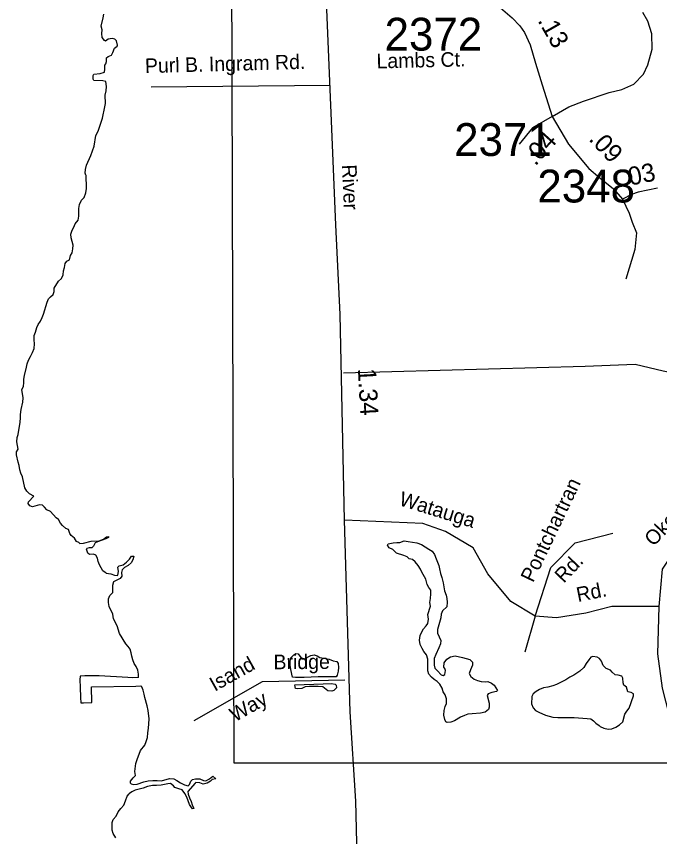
# Model space of a CAD drawing. Extents: x 1945482 to 2853149, y 66427 to 1015778.
# Drawn here: x 2325093 to 2327987, y 125465 to 129154 of the extents above; entities that cross this region are included whole.
import ezdxf

# ---------------------------------------------------------------- set-up
doc = ezdxf.new("R2010")
doc.units = 0
for name, color, linetype in [('Old_Level_10', 7, 'Continuous'), ('Old_Level_11', 7, 'Continuous'), ('Old_Level_17', 7, 'Continuous'), ('Old_Level_32', 7, 'Continuous'), ('Old_Level_35', 7, 'Continuous'), ('Old_Level_60', 7, 'Continuous'), ('Old_Level_63', 7, 'Continuous'), ('Old_Level_8', 7, 'Continuous')]:
    doc.layers.add(name, color=color, linetype=linetype)

msp = doc.modelspace()

# ---------------------------------------------------------------- linework, layer by layer
at = {"layer": 'Old_Level_32'}
for points in [[(2326677.7, 124203.5), (2326657, 124434.5), (2326652, 124565), (2326641.9, 124685.5), (2326619.4, 125624.1), (2326594.3, 126025.7), (2326569.2, 126889), (2326550.1, 127813.9), (2326530, 128217), (2326485.2, 129294.4), (2326469.5, 129690.9), (2326442.1, 130051.5), (2326440.2, 130102.2), (2326433.7, 130228.4)], [(2327182.1, 129250.1), (2327260.9, 129201.6), (2327323.8, 129148.7), (2327357.9, 129111.9), (2327378.1, 129081.4), (2327404.8, 129026.5), (2327428.9, 128944.8), (2327458.4, 128847), (2327502.5, 128704.9)], [(2327502.5, 128704.9), (2327577.5, 128747.8), (2327643.8, 128773.6), (2327759.5, 128811.6), (2327816.9, 128825.4), (2327870.7, 128850.1), (2327913.6, 128894.4), (2327933.6, 128936.7), (2327953.7, 129006.4), (2327952.3, 129076.1), (2327933.6, 129132.3), (2327910.8, 129172.5)], [(2327502.5, 128704.9), (2327414.7, 128653.2), (2327354.5, 128580.1)], [(2327502.5, 128704.9), (2327576.9, 128579.7), (2327668.1, 128470.6), (2327717.9, 128428.1), (2327778.8, 128378.7), (2327819.9, 128331.8)], [(2327977.3, 128381.5), (2327890.3, 128363.7), (2327860.3, 128353.4), (2327819.9, 128331.8)]]:
    msp.add_lwpolyline(points, dxfattribs=at)
at = {"layer": 'Old_Level_35'}
for points in [[(2330723.2, 128686), (2330535.1, 128793.9), (2330412.1, 128869.2), (2330301.7, 128929.4), (2330206.2, 128972.7), (2330093.8, 128996.8), (2329973.3, 128984.8), (2329820.7, 128952.6), (2329764.5, 128928.5), (2329559.1, 128800.9), (2329487.4, 128715.6), (2329383, 128583.1), (2329298.7, 128486.6), (2329218.4, 128414.3), (2328960.8, 128196.5), (2328875.5, 128106.2), (2328619.6, 127774.9), (2328494.2, 127639.3), (2328338.6, 127554), (2328173.1, 127523.9), (2328002.5, 127559), (2327877, 127589.1), (2327651.2, 127579.1), (2326564.4, 127550)], [(2325699.3, 128837.6), (2326503.8, 128845.7)], [(2327819.9, 128331.8), (2327849.4, 128269.6), (2327863.7, 128228.3), (2327882.4, 128180.7), (2327875.2, 128105.7), (2327834.1, 127972.6)], [(2329484.2, 127228.5), (2329358.8, 127298.8), (2329060.8, 127494.8), (2328936.3, 127533.9), (2328841.1, 127519.3), (2328628.6, 127372.6), (2328115.7, 126844.7), (2327998.5, 126668.8), (2327983.8, 126500.1), (2327976.5, 126287.5), (2327998.5, 126133.5), (2328027.8, 126016.2)], [(2327983.8, 126500.1), (2327771.3, 126500.1), (2327654.1, 126470.8), (2327522.2, 126448.8), (2327427, 126456.1), (2327317.1, 126522.1), (2327214.5, 126646.8), (2327148.5, 126764.1), (2327024, 126837.4), (2326921.4, 126874.1), (2326569.2, 126889)], [(2327427, 126456.1), (2327497.3, 126676.1), (2327607.2, 126786.1), (2327775.7, 126830.1)], [(2327427, 126456.1), (2327380.1, 126294.8)], [(2325892.7, 125986.9), (2326200.4, 126162.9), (2326570.5, 126170.6)]]:
    msp.add_lwpolyline(points, dxfattribs=at)
at = {"layer": 'Old_Level_60'}
for points in [[(2325491.2, 128916.7), (2325491, 128935), (2325495, 128941.7), (2325498.5, 128951.6), (2325498.7, 128968.3), (2325505.5, 128973.4), (2325520.7, 128980.2), (2325527, 128992), (2325535, 129012), (2325546, 129021.1), (2325548.2, 129025.8), (2325543.7, 129044), (2325535.2, 129052.5), (2325524, 129055.3), (2325505.5, 129052.8), (2325494.2, 129043.5), (2325488.7, 129046.7), (2325479.5, 129060), (2325477.5, 129077.5), (2325479, 129094.4), (2325474, 129111), (2325483, 129147.8), (2325486, 129164)], [(2325147.2, 126971), (2325171, 126997), (2325151.5, 127007.6), (2325140.5, 127019.6), (2325131.5, 127033.2), (2325120.2, 127083.9), (2325113.5, 127099.6), (2325109, 127115.1), (2325105, 127134.9), (2325100.5, 127150), (2325093, 127182.7), (2325094, 127196.5), (2325101.5, 127207.4), (2325095.5, 127240.5), (2325096.2, 127259.7), (2325100.7, 127274.4), (2325109.2, 127330), (2325111.7, 127348.3), (2325110.7, 127364.2), (2325114, 127385.6), (2325122, 127419.7), (2325123.2, 127439.2), (2325121, 127458.8), (2325118, 127475), (2325124.5, 127490.8), (2325126, 127505.7), (2325126.2, 127522.9), (2325129.2, 127538.6), (2325139, 127576.8), (2325141.5, 127592.2), (2325147, 127608.7), (2325156.7, 127624.3), (2325165.5, 127642.1), (2325172.7, 127660), (2325174.7, 127680.9), (2325173.2, 127698.9), (2325173, 127719.6), (2325178.7, 127734.7), (2325184.5, 127754.6), (2325191.2, 127768.7), (2325200.7, 127784.2), (2325209, 127800.1), (2325215.2, 127815.4), (2325231, 127868.9), (2325237.7, 127883.7), (2325247, 127893.5), (2325258.2, 127903.6), (2325262.7, 127916.8), (2325262.7, 127932.5), (2325282.5, 127963.3), (2325295.2, 127976.1), (2325303.7, 127992), (2325305.5, 128009.4), (2325309.5, 128024.4), (2325313, 128043.6), (2325319.7, 128054), (2325332.2, 128059.7), (2325335.7, 128079.1), (2325344, 128090.3), (2325347.5, 128109), (2325348, 128125.9), (2325340, 128158.7), (2325337.5, 128175.4), (2325344.2, 128192.6), (2325351.5, 128206.4), (2325357.7, 128221.6), (2325370.5, 128238.6), (2325374, 128255.9), (2325373.5, 128289.8), (2325376.5, 128309.1), (2325385.2, 128327.7), (2325398.5, 128340.4), (2325404.7, 128360.7), (2325409, 128381), (2325408.7, 128403.2), (2325406.5, 128419.4), (2325406.5, 128439.1), (2325404.7, 128439.9), (2325402.7, 128448.9), (2325403.5, 128465.6), (2325408.5, 128485.1), (2325428, 128528.6), (2325443.2, 128571.4), (2325451, 128618), (2325461, 128638.1), (2325479.7, 128697.2), (2325490.7, 128747.2), (2325493.2, 128763), (2325492, 128799.6), (2325497, 128819.7), (2325498.5, 128839.1), (2325494.7, 128861.4), (2325482, 128863.9), (2325441, 128866), (2325439, 128871.9), (2325438.5, 128888.5), (2325441, 128894.5), (2325469.2, 128898.3), (2325489.7, 128903.8), (2325491.2, 128916.7)], [(2325377.7, 126783.7), (2325373.5, 126788.7), (2325364, 126793.2), (2325353.7, 126807.4), (2325339.5, 126818.9), (2325334, 126828.9), (2325328, 126846.9), (2325316, 126851.5), (2325300.2, 126863.8), (2325291, 126874.8), (2325283, 126891.2), (2325272.5, 126899.7), (2325246, 126927.6), (2325229.7, 126935.2), (2325219, 126947.5), (2325210.2, 126955.8), (2325196.2, 126957.4), (2325165.5, 126948.6), (2325153.5, 126952.4), (2325146, 126963.2), (2325147.2, 126971)], [(2325377.7, 126783.7), (2325395, 126784.6), (2325429, 126794.4), (2325466, 126796.2), (2325484.2, 126803.3), (2325498, 126813), (2325507.5, 126814.4), (2325507, 126810.3), (2325495, 126804.2), (2325462.5, 126792.9), (2325448, 126786.5), (2325440.5, 126771.4), (2325432.5, 126763.8), (2325420, 126763.8), (2325409.7, 126761.3), (2325408, 126757.4)], [(2326916.7, 126385.5), (2326924.5, 126399.5), (2326937, 126413.1), (2326943.5, 126423.3), (2326946.2, 126443.2), (2326943.2, 126464.6), (2326955.7, 126502), (2326952.5, 126518.1), (2326956.5, 126535.6), (2326958, 126557.3), (2326957.5, 126573.1), (2326948.7, 126586.2), (2326941.5, 126599), (2326934.5, 126622.8), (2326916.2, 126654.1), (2326910.7, 126668.1), (2326900, 126685.2), (2326887.5, 126700.5), (2326875, 126711.1), (2326860, 126715), (2326850.2, 126722.8), (2326835.5, 126729.2), (2326802.7, 126739.5), (2326786.2, 126756.4), (2326769.7, 126764.1), (2326762, 126775.3), (2326766.2, 126781.8), (2326787.7, 126786.9), (2326804.7, 126788.3), (2326818.5, 126788.4)], [(2326818.5, 126788.4), (2326838, 126795.1), (2326856, 126793.2), (2326893.7, 126786.2), (2326915, 126779.7), (2326949, 126758.7), (2326963.5, 126748.5), (2326974, 126734.1), (2326980.7, 126713.8), (2326987.5, 126699.3), (2326993, 126684.5), (2326996.7, 126669.5), (2327000.2, 126649.1), (2327006.2, 126630.4), (2327012.5, 126606.2), (2327018.7, 126571.2), (2327026, 126550.7), (2327029.7, 126536), (2327030.5, 126519.5), (2327028.7, 126497.9), (2327009.7, 126480.8), (2327004, 126465.9), (2327002.5, 126448.5), (2326988, 126396.4), (2326986.7, 126380.4), (2326995.5, 126363.6), (2327002.5, 126347.7), (2327000.5, 126331.7), (2326993.7, 126313.8), (2326979.2, 126284), (2326972.7, 126266.5), (2326972.7, 126236.2), (2326974.7, 126222.7), (2326986.7, 126211.1), (2327003.2, 126192.3), (2327012.5, 126190.5), (2327020, 126195), (2327023.7, 126211.9), (2327020.2, 126221.6), (2327015.5, 126227.1), (2327017, 126246.6), (2327029, 126263.2), (2327046.2, 126274.2), (2327066.5, 126277.8), (2327100, 126270.7), (2327132.5, 126261), (2327144.7, 126249.5), (2327144.5, 126236.5), (2327135.2, 126215.7), (2327129.7, 126199.5), (2327138, 126185.9), (2327152.5, 126173.6), (2327167, 126167.5), (2327183.5, 126163.4), (2327202.5, 126161.7), (2327214.2, 126162.8), (2327230.7, 126155.9), (2327242, 126145.7), (2327249.7, 126133.7), (2327258, 126122.6), (2327252.2, 126117.9), (2327232.5, 126113.2), (2327215.2, 126107.8), (2327210.5, 126099.7), (2327220.2, 126065.1), (2327220.5, 126047.6), (2327216.7, 126036.1), (2327202.5, 126024.9), (2327181, 126021), (2327143.2, 126016.9), (2327124, 126015.6), (2327109, 126010.3), (2327091, 126001.6), (2327063.5, 125986.1), (2327047, 125979.4), (2327031.5, 125977.7), (2327024.7, 125980.8), (2327019.7, 125991.4), (2327016.5, 126011.6), (2327017, 126032.9), (2327021.5, 126049.8), (2327027.5, 126064.1), (2327027.7, 126084.8), (2327021.2, 126102.4), (2327013, 126116.4), (2327008, 126133), (2326998.5, 126150.1), (2326985.7, 126162.4), (2326972.5, 126171.2), (2326960, 126182), (2326948.5, 126196.1), (2326943.5, 126210.8), (2326943.2, 126263), (2326938.5, 126283.2), (2326926.2, 126298.2), (2326918, 126311.1), (2326909.5, 126329.4), (2326907, 126349.4), (2326909.5, 126370.3), (2326916.7, 126385.5)], [(2325497, 126649.9), (2325482.2, 126660.1), (2325467, 126686.8), (2325461, 126702.5), (2325458, 126717.2), (2325450, 126731.1), (2325440.5, 126735.6), (2325422, 126734.7), (2325414.2, 126740), (2325408, 126757.4)], [(2325497, 126649.9), (2325517.7, 126647.8), (2325534, 126641.2), (2325546.2, 126639.1), (2325550, 126641.8), (2325551.7, 126657.6), (2325550, 126676.9), (2325555.5, 126682.4), (2325573, 126687.9), (2325588.7, 126700.1), (2325601.7, 126713.6), (2325611, 126726.3), (2325621.7, 126726.5), (2325617.5, 126709.5), (2325609, 126696.5), (2325595.5, 126683.9), (2325578.7, 126674.9), (2325568.5, 126665.6), (2325566, 126653.7), (2325568, 126636.1), (2325560.5, 126625.5), (2325545.5, 126619.3), (2325530.5, 126611.8), (2325524.7, 126594.7), (2325525.2, 126561.6)], [(2325642.7, 126180.5), (2325642.5, 126195.7), (2325638.7, 126213.5), (2325631.7, 126230), (2325623.2, 126244.2), (2325617, 126260.5), (2325612.5, 126276.1), (2325609.5, 126291.8), (2325604.5, 126308.1), (2325596, 126320.2), (2325584.7, 126332.8), (2325556.5, 126378.2), (2325545.7, 126412.5), (2325530.5, 126445.1), (2325526.7, 126465.2), (2325510.5, 126500.4), (2325508, 126518.8), (2325507.2, 126534.2), (2325512.7, 126549.2), (2325525.2, 126561.6)], [(2326367, 126181.2), (2326349, 126181.3), (2326335, 126182.3), (2326327.2, 126216.9), (2326324, 126236.8), (2326324, 126253.7), (2326328.2, 126268.7), (2326341, 126282.4), (2326350.7, 126289.2), (2326360, 126287.2), (2326377.2, 126264), (2326389, 126264.8), (2326417.5, 126280), (2326433.2, 126282.1), (2326445.5, 126278.2), (2326458, 126271.1), (2326500.7, 126262.7), (2326518.7, 126256.3), (2326535, 126252.3), (2326541, 126243.2), (2326542, 126226.3), (2326540.5, 126208.9), (2326536.2, 126192), (2326532, 126184), (2326450, 126184.5), (2326388.2, 126181.5), (2326367, 126181.2)], [(2327754.5, 125948.1), (2327771.5, 125950.4), (2327789.5, 125958), (2327806, 125968), (2327821, 125980.8), (2327830, 126015.4), (2327838.5, 126029.4), (2327850.2, 126042.9), (2327869, 126097.6), (2327869.2, 126106.9), (2327858, 126113.4), (2327843, 126116), (2327838, 126137.2), (2327826, 126146), (2327822, 126157.5), (2327820.7, 126178), (2327816.2, 126186.3), (2327800, 126191.3), (2327786.2, 126192.4), (2327773.2, 126205.2), (2327765.5, 126214), (2327746.7, 126221.5), (2327732.7, 126234), (2327724.5, 126254.2), (2327716.5, 126266.3), (2327705.5, 126271.9), (2327686, 126274.8), (2327677.2, 126272.5), (2327668.7, 126259.9), (2327655.7, 126243.7), (2327645.2, 126226), (2327628.2, 126208.6), (2327601.2, 126191.1), (2327583, 126182), (2327564.5, 126170.6), (2327522, 126149), (2327505.5, 126143.1), (2327483.7, 126137.8), (2327464.5, 126135), (2327446.5, 126127.1), (2327431.2, 126118.4), (2327417.7, 126107.4), (2327412.2, 126094.8), (2327410, 126062.4), (2327418.2, 126044.4), (2327428.5, 126032.8), (2327443.2, 126025), (2327473.5, 126011.1), (2327505.7, 126002), (2327528.5, 126000.3), (2327602.2, 126001.1), (2327661, 125996.6), (2327676.5, 125994.6), (2327688.5, 125985.1), (2327699.7, 125974.6), (2327715.2, 125964.6), (2327719, 125961.1), (2327736, 125952.3), (2327754.5, 125948.1)], [(2325642.7, 126180.5), (2325615.2, 126179.4), (2325594, 126180.1), (2325465.5, 126188.4), (2325401.5, 126188.5), (2325379.5, 126186.7), (2325378.7, 126170.7), (2325379.5, 126137.4), (2325381.2, 126091.5), (2325383.5, 126067.4), (2325394.7, 126066.9), (2325432.5, 126068), (2325431.5, 126139.4), (2325631, 126142.2), (2325653.5, 126143.1)], [(2325605.7, 125705.1), (2325607, 125715), (2325618.7, 125729.9), (2325629.2, 125740.6), (2325626.5, 125758.3), (2325630.2, 125793.4), (2325636, 125811.7), (2325651.7, 125851.8), (2325670.2, 125876.8), (2325676.7, 125892.8), (2325682.2, 125911), (2325684.5, 125932.6), (2325687.7, 125953.6), (2325689.5, 125972.6), (2325690, 125994.3), (2325686.2, 126032), (2325682, 126053.2), (2325670.5, 126090.6), (2325668, 126106.4), (2325663.5, 126124.1), (2325657, 126138.4), (2325653.5, 126143.1)], [(2326511.7, 126119.3), (2326494.7, 126120.5), (2326471, 126138.3), (2326451, 126139.9), (2326412.2, 126140.8), (2326391.5, 126138.2), (2326377, 126131.4), (2326358.5, 126129.4), (2326349.2, 126132), (2326346.5, 126139.4), (2326346.2, 126148.4), (2326473, 126152.6), (2326510.5, 126153.1), (2326527.5, 126151.4), (2326531.7, 126146.8), (2326532.5, 126134.6), (2326521.5, 126123), (2326511.7, 126119.3)], [(2325605.7, 125705.1), (2325610, 125702), (2325620.7, 125699.3), (2325635.7, 125700.6), (2325666.5, 125711), (2325685.2, 125716), (2325706.5, 125717.4), (2325727, 125717.5), (2325746.5, 125716.4), (2325781.5, 125727.1), (2325800.5, 125724.5), (2325814, 125718), (2325830.5, 125706.5), (2325849.5, 125697.5), (2325866, 125693.2), (2325871.5, 125699.1), (2325877, 125713.8), (2325885.7, 125722.5), (2325898, 125725.2), (2325918.7, 125725.4), (2325934.2, 125716.9), (2325945.5, 125715.6), (2325962, 125725.6), (2325976.5, 125737.1), (2325990, 125724.9), (2325973.2, 125722.4), (2325966.5, 125714.7), (2325951, 125704.8), (2325933.7, 125701.6), (2325918.7, 125706.4), (2325899.7, 125708.4), (2325896.5, 125705.7), (2325864, 125668.3), (2325865, 125655.9), (2325871.2, 125639.3), (2325878.7, 125622.9), (2325883.7, 125607.6), (2325890.5, 125592.1), (2325885.5, 125590.5), (2325880.5, 125595.3), (2325872, 125609.7), (2325859.5, 125642.7), (2325850.7, 125659.2), (2325838, 125675.6), (2325823, 125679.5), (2325805, 125685.8), (2325800, 125693.5), (2325786.2, 125703.6), (2325774.2, 125702.7), (2325744.7, 125696.1), (2325723, 125694.4), (2325705.2, 125695.2), (2325683.5, 125691), (2325662.7, 125682.9), (2325628, 125673.4), (2325612.5, 125666.8), (2325601.2, 125658.8), (2325600.5, 125657.9)], [(2325540.7, 125459), (2325528.5, 125479.2), (2325524, 125494.2), (2325523.7, 125528.3), (2325528.7, 125541.4), (2325541.5, 125557.3), (2325550.5, 125576.2), (2325562.7, 125592), (2325576, 125606.7), (2325584.5, 125626.5), (2325591.7, 125646.6), (2325600.5, 125657.9)]]:
    msp.add_lwpolyline(points, dxfattribs=at)
at = {"layer": 'Old_Level_63'}
msp.add_lwpolyline([(2339225, 125795.4), (2326073, 125795.4), (2326049.1, 134004.6), (2341395.3, 134004.6)], dxfattribs=at)

# ---------------------------------------------------------------- texts
at = {"layer": 'Old_Level_10'}
for s, height, rotation, p in [('Purl B. Ingram Rd.', 65.617, 1.5487, (2325672.1, 128899.2)), ('Okeechobee', 65.62, 46.2651, (2327958.9, 126767.1)), ('Pontchartran', 65.617, 64.507, (2327417.5, 126604.3)), ('Watauga', 65.62, 342.8281, (2326810.3, 126956.6)), ('Rd.', 65.62, 46.4319, (2327555.1, 126602.3)), ('Rd.', 65.62, 11.3648, (2327619.2, 126520.2)), ('Bridge', 65.62, 0.3924, (2326249.8, 126217.8)), ('Isand', 65.62, 29.2763, (2325985.2, 126116.1)), ('Way', 65.62, 29.2763, (2326076.3, 125979.1))]:
    msp.add_text(s, height=height, rotation=rotation, dxfattribs=at).set_placement(p)
at = {"layer": 'Old_Level_11'}
for s, rotation, p in [('Lambs Ct.', 1.3179, (2326713.7, 128920.5)), ('River', 272.5256, (2326557.5, 128487))]:
    msp.add_text(s, height=65.62, rotation=rotation, dxfattribs=at).set_placement(p)
at = {"layer": 'Old_Level_17'}
for s, rotation, p in [('.13', 299.8026, (2327436.2, 129135.9)), ('.04', 48.0597, (2327427.5, 128478.6)), ('.09', 313.4025, (2327664, 128599.8)), ('.03', 11.552, (2327824.1, 128386.6)), ('1.34', 273.1116, (2326629.1, 127569.8))]:
    msp.add_text(s, height=82.02, rotation=rotation, dxfattribs=at).set_placement(p)
at = {"layer": 'Old_Level_8'}
for s, p in [('2372', (2326749.3, 129000.6)), ('2371', (2327062.3, 128526.6)), ('2348', (2327436.7, 128317.5))]:
    msp.add_text(s, height=147.64, dxfattribs=at).set_placement(p)

doc.saveas('drawing.dxf')
